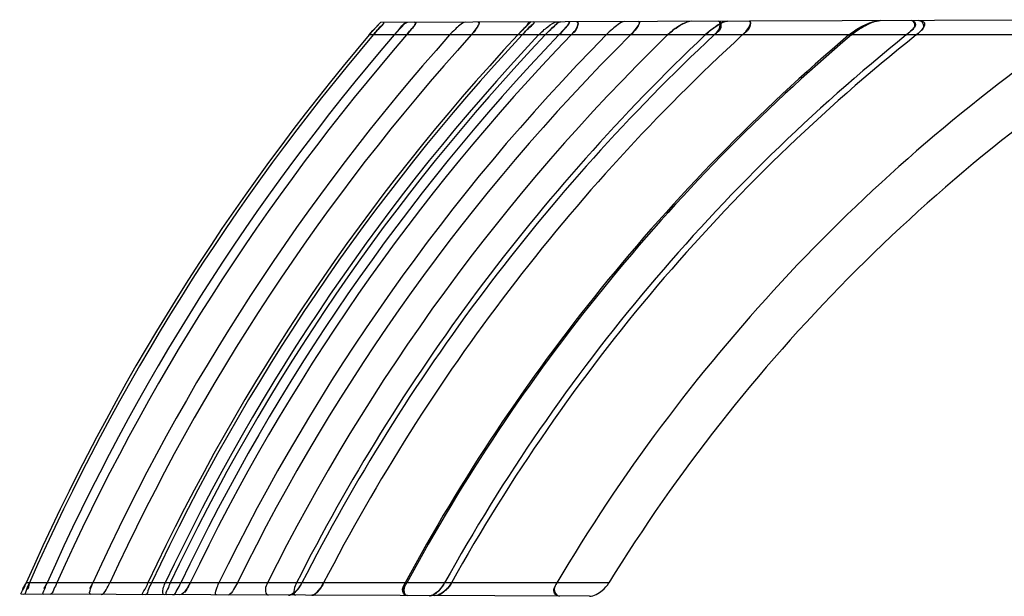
# Model space of a CAD drawing. Header units: millimetres. Extents: x 0 to 297, y 0 to 210.
# Tile 285 of 446: x 140.774 to 141.014, y 161.439 to 161.58. Entities that reach past the tile are written whole.
import ezdxf

# ---------------------------------------------------------------- set-up
doc = ezdxf.new("R2010")
doc.units = ezdxf.units.MM
doc.header["$LTSCALE"] = 16.335
doc.layers.add('INTFCLR_72935', color=7, linetype='CONTINUOUS')

msp = doc.modelspace()

# ---------------------------------------------------------------- linework, layer by layer
at = {"layer": 'INTFCLR_72935', "color": 7, "linetype": 'Continuous'}
for p, q in [((140.861867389, 161.5790819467), (140.8590877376, 161.5760190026)), ((140.8618673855, 161.5790819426), (140.8599965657, 161.5770747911)), ((140.8952436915, 161.576019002), (140.8984184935, 161.5792095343)), ((140.8984184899, 161.5792095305), (140.8962710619, 161.5771082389)), ((140.8590877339, 161.5760189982), (140.8600000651, 161.5770788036)), ((140.8651802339, 161.5760189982), (140.8661554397, 161.5771053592)), ((140.8962710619, 161.5771082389), (140.8952436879, 161.5760189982)), ((140.9030135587, 161.5771382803), (140.9019097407, 161.5760189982)), ((140.9423131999, 161.5772492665), (140.9408794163, 161.5760189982)), ((140.9758690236, 161.5760189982), (140.9776316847, 161.5773036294)), ((140.8155105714, 161.4426563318), (140.8148805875, 161.4415382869)), ((140.8473016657, 161.4414943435), (140.8480064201, 161.4426563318)), ((140.8791156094, 161.4426563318), (140.8780838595, 161.441257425))]:
    msp.add_line(p, q, dxfattribs=at)
at = {"layer": 'INTFCLR_72935', "color": 9, "linetype": 'Continuous'}
for p, q in [((141.0500517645, 161.5797388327), (140.8618673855, 161.5790819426)), ((141.049201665, 161.5760189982), (140.8590877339, 161.5760189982)), ((140.9174196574, 161.4426563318), (140.7755703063, 161.4426563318)), ((140.9127002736, 161.4394159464), (140.7744830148, 161.4398984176))]:
    msp.add_line(p, q, dxfattribs=at)
at = {"layer": 'INTFCLR_72935', "color": 6, "linetype": 'Continuous'}
for p, q in [((140.8661530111, 161.5771077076), (140.8651802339, 161.5760189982)), ((140.8661530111, 161.5771077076), (140.8651802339, 161.5760189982)), ((140.903009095, 161.5771429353), (140.9019097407, 161.5760189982)), ((140.8473035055, 161.441493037), (140.8480064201, 161.4426563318)), ((140.8473035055, 161.441493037), (140.8480064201, 161.4426563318)), ((140.8738003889, 161.4395517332), (140.8746866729, 161.4397864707)), ((140.8738003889, 161.4395517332), (140.8746866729, 161.4397864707))]:
    msp.add_line(p, q, dxfattribs=at)
at = {"layer": 'INTFCLR_72935', "color": 7, "linetype": 'Continuous'}
for points in [[(140.8394806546, 161.4396715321), (140.839555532, 161.4396740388), (140.8396334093, 161.4396821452), (140.8397142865, 161.4396959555), (140.8397981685, 161.4397155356), (140.8398850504, 161.4397409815)], [(140.8401626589, 161.4398538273), (140.8400681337, 161.4398104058), (140.8399758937, 161.439772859), (140.8398855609, 161.4397411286), (140.8397975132, 161.4397153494)], [(140.8400677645, 161.4398102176), (140.8401635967, 161.4398542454), (140.840262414, 161.4399046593)], [(140.8738003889, 161.4395517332), (140.8738844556, 161.4395542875), (140.8739720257, 161.4395626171), (140.8740630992, 161.4395768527), (140.87415768, 161.439597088), (140.8742557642, 161.4396234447), (140.8743573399, 161.4396561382), (140.874462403, 161.4396953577), (140.8745709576, 161.4397411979), (140.8746830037, 161.4397937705)]]:
    msp.add_lwpolyline(points, dxfattribs=at)
at = {"layer": 'INTFCLR_72935', "color": 6, "linetype": 'Continuous'}
for centre, radius, start, end in [((141.2736186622, 161.2235895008), 0.5440978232, 139.6291883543, 156.2576810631), ((141.2734301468, 161.2235895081), 0.5432038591, 139.5489746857, 156.21620043), ((141.2738070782, 161.2235895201), 0.5396132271, 139.2231287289, 156.0480699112), ((141.2732415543, 161.2235895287), 0.5369044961, 138.9733512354, 155.919598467), ((141.2739954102, 161.2235895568), 0.5296134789, 138.2834104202, 155.5666023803), ((141.2730528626, 161.2235895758), 0.5250051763, 137.8334859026, 155.3379079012), ((141.2736182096, 161.2235896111), 0.5170819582, 137.0332713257, 154.9341519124), ((141.2734297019, 161.2235896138), 0.5161412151, 136.935925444, 154.8852998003), ((141.2741836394, 161.2235896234), 0.5137766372, 136.6889772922, 154.7616320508), ((141.2738047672, 161.2235906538), 0.5123588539, 136.5394923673, 154.6869995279), ((141.2732381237, 161.2235912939), 0.5095039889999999, 136.2345884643, 154.5351388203), ((141.2728536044, 161.2235955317), 0.507099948, 135.9745431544, 154.4062427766), ((141.2739994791, 161.2235864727), 0.5018239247, 135.3879202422, 154.1162106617), ((141.2730569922, 161.2235863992), 0.4969580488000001, 134.8317810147, 153.8436741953), ((141.2743764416, 161.2235863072), 0.4915445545, 134.1934479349, 153.5333489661), ((141.2741879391, 161.22358619), 0.4850808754, 133.4025217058, 153.1526067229), ((141.2726799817, 161.2235861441), 0.4825641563, 133.0856254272, 153.001246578), ((141.2728684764, 161.2235860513), 0.4780162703, 132.499576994, 152.7231532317), ((141.2745618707, 161.2235845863), 0.4619815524, 130.2817190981, 151.6926774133), ((141.2743709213, 161.223589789), 0.4614559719, 130.2055860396, 151.6582857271), ((141.2726741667, 161.2235898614), 0.4518777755, 128.7466265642, 151.0011837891), ((141.2724860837, 161.2235899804), 0.4502559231, 128.4887435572, 150.8867513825), ((141.2745580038, 161.2235903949), 0.4298289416, 124.9224633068, 149.3589041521), ((141.2724837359, 161.2235908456), 0.4172054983, 122.3564437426, 148.3264719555)]:
    msp.add_arc(centre, radius, start, end, dxfattribs=at)
for points, knots in [([(140.8600732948, 161.5760189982), (140.8604190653, 161.5764245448), (140.8608452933, 161.5771876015), (140.8632223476, 161.5790866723), (140.8624598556, 161.5790840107)], [0, 0, 0, 0, 0.4113980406, 1, 1, 1, 1]), ([(140.8624598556, 161.5790840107), (140.8630146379, 161.5790859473), (140.8608295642, 161.5772517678), (140.8605540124, 161.5765828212), (140.8600732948, 161.5760189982)], [0, 0, 0, 0, 0.4281674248, 1, 1, 1, 1]), ([(140.8681984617, 161.5760189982), (140.8685572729, 161.5764313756), (140.8690115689, 161.5771039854), (140.8709356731, 161.579113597), (140.870241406, 161.5791111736)], [0, 0, 0, 0, 0.4405089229, 1, 1, 1, 1]), ([(140.8702414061, 161.5791111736), (140.8708009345, 161.5791131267), (140.8690371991, 161.5771318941), (140.8686469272, 161.5765344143), (140.8681984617, 161.5760189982)], [0, 0, 0, 0, 0.4502400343, 1, 1, 1, 1]), ([(140.8825162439, 161.579154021), (140.8820011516, 161.579152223), (140.8811448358, 161.5783643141), (140.8798946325, 161.5773476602), (140.8790922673, 161.5764951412), (140.8786677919, 161.5760189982)], [0, 0, 0, 0, 0.3089504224, 0.6174039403, 1, 1, 1, 1]), ([(140.8839205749, 161.5760189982), (140.8842649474, 161.5763992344), (140.8848202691, 161.5770235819), (140.8863456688, 161.5791673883), (140.8856458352, 161.5791649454)], [0, 0, 0, 0, 0.4229762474, 1, 1, 1, 1]), ([(140.8856458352, 161.5791649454), (140.8861717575, 161.5791667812), (140.8849281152, 161.5770537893), (140.8843874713, 161.5765345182), (140.8839205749, 161.5760189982)], [0, 0, 0, 0, 0.4305750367, 1, 1, 1, 1]), ([(140.8984184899, 161.5792095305), (140.8979092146, 161.5792077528), (140.8973421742, 161.5780108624), (140.8962307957, 161.5771251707), (140.8955647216, 161.5763636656), (140.8952436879, 161.5760189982)], [0, 0, 0, 0, 0.3393137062, 0.6861775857, 1, 1, 1, 1]), ([(140.8963418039, 161.5760189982), (140.8967439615, 161.5764492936), (140.8972322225, 161.5772331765), (140.899880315, 161.5792146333), (140.8990689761, 161.5792118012)], [0, 0, 0, 0, 0.4205983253, 1, 1, 1, 1]), ([(140.8990689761, 161.5792118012), (140.8996511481, 161.5792138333), (140.8972195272, 161.5772983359), (140.8969006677, 161.576616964), (140.8963418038, 161.5760189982)], [0, 0, 0, 0, 0.4156482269, 1, 1, 1, 1]), ([(140.9003387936, 161.5760189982), (140.9006832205, 161.5763843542), (140.9014085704, 161.577098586), (140.9028709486, 161.5782456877), (140.9040913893, 161.5792293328), (140.9049829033, 161.5792324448)], [0, 0, 0, 0, 0.2643035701, 0.5307171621, 1, 1, 1, 1]), ([(140.9076308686, 161.5792416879), (140.9082112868, 161.579243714), (140.9062564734, 161.5771534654), (140.9058090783, 161.5765656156), (140.9052855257, 161.5760189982)], [0, 0, 0, 0, 0.4340179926, 1, 1, 1, 1]), ([(140.9076308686, 161.5792416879), (140.9082112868, 161.579243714), (140.9062564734, 161.5771534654), (140.9058090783, 161.5765656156), (140.9052855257, 161.5760189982)], [0, 0, 0, 0, 0.4340179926, 1, 1, 1, 1]), ([(140.9076308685, 161.5792416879), (140.9081371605, 161.5792434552), (140.9062859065, 161.577160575), (140.90586128, 161.5766201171), (140.9052855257, 161.5760189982)], [0, 0, 0, 0, 0.3782094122, 1, 1, 1, 1]), ([(140.9082327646, 161.5760189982), (140.9086029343, 161.576401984), (140.9093032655, 161.5769712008), (140.9103277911, 161.579251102), (140.9096432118, 161.5792487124)], [0, 0, 0, 0, 0.4375852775, 1, 1, 1, 1]), ([(140.9096432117, 161.5792487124), (140.9101549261, 161.5792504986), (140.9095441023, 161.5770282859), (140.9087399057, 161.5765436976), (140.9082327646, 161.5760189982)], [0, 0, 0, 0, 0.4121951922, 1, 1, 1, 1]), ([(140.9212104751, 161.5792890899), (140.9206431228, 161.5792871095), (140.9196566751, 161.5784951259), (140.9182054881, 161.5774270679), (140.9172623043, 161.5765260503), (140.9167620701, 161.5760189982)], [0, 0, 0, 0, 0.3060420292, 0.6157857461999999, 1, 1, 1, 1]), ([(140.9226878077, 161.5760189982), (140.9230886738, 161.5764175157), (140.9237250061, 161.5770266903), (140.925424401, 161.5793037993), (140.9246882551, 161.5793012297)], [0, 0, 0, 0, 0.4343406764, 1, 1, 1, 1]), ([(140.9246882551, 161.5793012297), (140.9252295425, 161.5793031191), (140.923868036, 161.5770463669), (140.9232347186, 161.5765627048), (140.9226878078, 161.5760189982)], [0, 0, 0, 0, 0.4124191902, 1, 1, 1, 1]), ([(140.9430449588, 161.5760189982), (140.9434486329, 161.5763965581), (140.9443888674, 161.5769426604), (140.9448252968, 161.5793715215), (140.9441130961, 161.5793690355)], [0, 0, 0, 0, 0.4369606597, 1, 1, 1, 1]), ([(140.9441130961, 161.5793690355), (140.944581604, 161.5793706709), (140.9451513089, 161.5772881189), (140.9436990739, 161.5766307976), (140.9430449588, 161.5760189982)], [0, 0, 0, 0, 0.3434458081, 1, 1, 1, 1]), ([(140.9499279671, 161.5760189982), (140.9503240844, 161.5763819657), (140.9511288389, 161.5769379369), (140.9523579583, 161.5793978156), (140.9515938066, 161.5793951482)], [0, 0, 0, 0, 0.4128296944, 1, 1, 1, 1]), ([(140.9515938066, 161.5793951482), (140.9520526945, 161.57939675), (140.9516971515, 161.5770400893), (140.9505900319, 161.5766256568), (140.9499279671, 161.5760189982)], [0, 0, 0, 0, 0.3381983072, 1, 1, 1, 1]), ([(140.9898539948, 161.5760189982), (140.9902446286, 161.5763324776), (140.9909103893, 161.5770429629), (140.992300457, 161.5779652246), (140.991674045, 161.5795350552), (140.991160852, 161.5795332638)], [0, 0, 0, 0, 0.3311112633, 0.6607357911, 1, 1, 1, 1]), ([(140.991160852, 161.5795332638), (140.99161377, 161.5795348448), (140.9925090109, 161.5783685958), (140.9910481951, 161.5771794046), (140.9903452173, 161.5764131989), (140.9898539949, 161.5760189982)], [0, 0, 0, 0, 0.2879589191, 0.5995613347, 1, 1, 1, 1]), ([(140.9922644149, 161.5760189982), (140.9926316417, 161.5763109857), (140.9932459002, 161.5769424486), (140.9946730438, 161.5780755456), (140.9935467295, 161.5795415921), (140.9929049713, 161.5795393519)], [0, 0, 0, 0, 0.2989276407, 0.591099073, 1, 1, 1, 1]), ([(140.9929049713, 161.5795393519), (140.9933858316, 161.5795410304), (140.9946885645, 161.5792285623), (140.9937707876, 161.5771915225), (140.9928745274, 161.5765041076), (140.9922644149, 161.5760189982)], [0, 0, 0, 0, 0.2799100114, 0.5462732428, 1, 1, 1, 1]), ([(140.9929049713, 161.5795393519), (140.9933858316, 161.5795410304), (140.9946885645, 161.5792285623), (140.9937707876, 161.5771915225), (140.9928745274, 161.5765041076), (140.9922644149, 161.5760189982)], [0, 0, 0, 0, 0.2799100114, 0.5462732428, 1, 1, 1, 1]), ([(140.9800816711, 161.5784008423), (140.9795325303, 161.5781212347), (140.9782834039, 161.5773972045), (140.9771144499, 161.5765499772), (140.976486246, 161.5760189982)], [0, 0, 0, 0, 0.4286360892, 1, 1, 1, 1]), ([(140.7744830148, 161.4398984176), (140.7740054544, 161.4399000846), (140.7752980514, 161.4415266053), (140.7753645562, 161.4421885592), (140.7755703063, 161.4426563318)], [0, 0, 0, 0, 0.4830770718, 1, 1, 1, 1]), ([(140.7749694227, 161.4398967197), (140.7755429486, 161.4398947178), (140.7756479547, 161.4414914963), (140.7761742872, 161.4422382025), (140.776358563, 161.4426563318)], [0, 0, 0, 0, 0.556573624, 1, 1, 1, 1]), ([(140.7798598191, 161.439879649), (140.7794036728, 161.4398812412), (140.7803127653, 161.4415593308), (140.7804537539, 161.442187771), (140.7806618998, 161.4426563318)], [0, 0, 0, 0, 0.4708094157, 1, 1, 1, 1]), ([(140.7830618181, 161.4426563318), (140.7828286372, 161.4421345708), (140.7822899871, 161.441337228), (140.7818611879, 161.4398726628), (140.7813363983, 161.4398744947)], [0, 0, 0, 0, 0.5213006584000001, 1, 1, 1, 1]), ([(140.7912956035, 161.4398397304), (140.7908346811, 161.4398413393), (140.791357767, 161.4415517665), (140.7916011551, 161.4421907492), (140.7918126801, 161.4426563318)], [0, 0, 0, 0, 0.4740538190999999, 1, 1, 1, 1]), ([(140.7938176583, 161.4398309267), (140.7943799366, 161.439828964), (140.7950955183, 161.4411837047), (140.79567443, 161.4420859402), (140.7959363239, 161.4426563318)], [0, 0, 0, 0, 0.4725357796, 1, 1, 1, 1]), ([(140.8040350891, 161.439795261), (140.8035388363, 161.4397969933), (140.8049215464, 161.4414861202), (140.8050062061, 161.4421687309), (140.8052342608, 161.4426563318)], [0, 0, 0, 0, 0.479681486, 1, 1, 1, 1]), ([(140.8060845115, 161.4426563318), (140.8058525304, 161.4421614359), (140.8052698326, 161.4414093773), (140.8050887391, 161.4397915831), (140.8045520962, 161.4397934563)], [0, 0, 0, 0, 0.5045800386, 1, 1, 1, 1]), ([(140.8092371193, 161.4397771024), (140.8087469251, 161.4397788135), (140.8088715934, 161.4414942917), (140.8092330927, 161.4421935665), (140.8094512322, 161.4426563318)], [0, 0, 0, 0, 0.4893167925, 1, 1, 1, 1]), ([(140.8106397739, 161.4426563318), (140.8104042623, 161.4421583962), (140.8102392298, 161.4415211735), (140.8092933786, 161.439776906), (140.8097538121, 161.4397752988)], [0, 0, 0, 0, 0.5446900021, 1, 1, 1, 1]), ([(140.8113257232, 161.4397698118), (140.811844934, 161.4397679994), (140.8123671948, 161.4412481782), (140.8129576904, 161.4420784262), (140.8132329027, 161.4426563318)], [0, 0, 0, 0, 0.4478665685, 1, 1, 1, 1]), ([(140.8155105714, 161.4426563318), (140.8152440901, 161.4420999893), (140.814575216, 161.441067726), (140.8136093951, 161.4397618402), (140.8129091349, 161.4397642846)], [0, 0, 0, 0, 0.4683426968, 1, 1, 1, 1]), ([(140.8219447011, 161.4397327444), (140.8214682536, 161.4397344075), (140.821997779, 161.4415189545), (140.822283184, 161.4421726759), (140.8225178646, 161.4426563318)], [0, 0, 0, 0, 0.4698556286, 1, 1, 1, 1]), ([(140.8269901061, 161.4426563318), (140.8267193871, 161.4421050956), (140.8260776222, 161.4411445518), (140.8252906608, 161.4397210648), (140.8246386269, 161.4397233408)], [0, 0, 0, 0, 0.4850286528, 1, 1, 1, 1]), ([(140.8343487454, 161.4426563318), (140.8341071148, 161.4421709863), (140.8336051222, 161.4413464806), (140.8339543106, 161.4396908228), (140.8344798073, 161.4396889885)], [0, 0, 0, 0, 0.5078055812, 1, 1, 1, 1]), ([(140.8413926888, 161.4426563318), (140.841138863, 161.4421548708), (140.8407050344, 161.4414324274), (140.8406660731, 161.4396673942), (140.8411538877, 161.4396656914)], [0, 0, 0, 0, 0.5353494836, 1, 1, 1, 1]), ([(140.8683834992, 161.4395706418), (140.8678884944, 161.4395723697), (140.8667833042, 161.4407963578), (140.8674858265, 161.4420246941), (140.8678260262, 161.4426563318)], [0, 0, 0, 0, 0.4082756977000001, 1, 1, 1, 1]), ([(140.8678260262, 161.4426563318), (140.8675846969, 161.4422082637), (140.8669672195, 161.4412214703), (140.8677271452, 161.4395729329), (140.8683834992, 161.4395706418)], [0, 0, 0, 0, 0.4367394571, 1, 1, 1, 1]), ([(140.8683765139, 161.4395706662), (140.8678692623, 161.4395724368), (140.8673041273, 161.4411958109), (140.8679308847, 161.44210391), (140.8682288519, 161.4426563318)], [0, 0, 0, 0, 0.4469549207, 1, 1, 1, 1]), ([(140.8791156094, 161.4426563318), (140.8788845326, 161.4422413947), (140.878288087, 161.4414076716), (140.8770122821, 161.4402126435), (140.875775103, 161.4395448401), (140.8750228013, 161.4395474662)], [0, 0, 0, 0, 0.2691755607, 0.5736263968, 1, 1, 1, 1]), ([(140.9053822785, 161.4394414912), (140.9049220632, 161.4394430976), (140.9035164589, 161.4403532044), (140.9043102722, 161.4419251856), (140.9047433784, 161.4426563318)], [0, 0, 0, 0, 0.3513073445, 1, 1, 1, 1]), ([(140.9047433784, 161.4426563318), (140.9044692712, 161.442193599), (140.9037379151, 161.441131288), (140.9046783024, 161.4394439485), (140.9053822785, 161.4394414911)], [0, 0, 0, 0, 0.4330995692, 1, 1, 1, 1]), ([(140.9127002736, 161.4394159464), (140.9132739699, 161.4394139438), (140.9144269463, 161.4398080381), (140.9160499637, 161.4409165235), (140.9170002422, 161.4419765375), (140.9174196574, 161.4426563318)], [0, 0, 0, 0, 0.2918299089, 0.5936825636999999, 1, 1, 1, 1]), ([(140.8450988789, 161.4396519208), (140.8455522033, 161.4396503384), (140.8463827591, 161.4403413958), (140.847010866, 161.4410809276), (140.8473035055, 161.441493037)], [0, 0, 0, 0, 0.4702122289, 1, 1, 1, 1])]:
    msp.add_open_spline(points, degree=3, knots=knots, dxfattribs=at)
at = {"layer": 'INTFCLR_72935', "color": 7, "linetype": 'Continuous'}
for points, knots in [([(140.8651802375, 161.5760190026), (140.8655610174, 161.5764603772), (140.8666035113, 161.5773947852), (140.86752049, 161.5791703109), (140.8684323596, 161.579104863)], [0, 0, 0, 0, 0.3893601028, 1, 1, 1, 1]), ([(140.8661554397, 161.5771053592), (140.8664833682, 161.577453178), (140.8672094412, 161.5780698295), (140.8678978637, 161.579102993), (140.8684323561, 161.5791048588)], [0, 0, 0, 0, 0.4721177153, 1, 1, 1, 1]), ([(140.9019097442, 161.576019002), (140.9023547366, 161.5764884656), (140.9031844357, 161.5773705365), (140.9044188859, 161.5783236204), (140.905174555, 161.5792657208), (140.9056373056, 161.5792347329)], [0, 0, 0, 0, 0.3927761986, 0.7183819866, 1, 1, 1, 1]), ([(140.905637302, 161.579234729), (140.905039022, 161.5792326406), (140.904227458, 161.5781590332), (140.9033902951, 161.5775022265), (140.9030135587, 161.5771382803)], [0, 0, 0, 0, 0.5331804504, 1, 1, 1, 1]), ([(140.9375157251, 161.5793460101), (140.9369517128, 161.5793518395), (140.9357972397, 161.5789074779), (140.9338388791, 161.5778261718), (140.9324925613, 161.576764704), (140.9317290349, 161.5760190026)], [0, 0, 0, 0, 0.2501233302, 0.5267261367, 1, 1, 1, 1]), ([(140.9375157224, 161.5793460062), (140.9370320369, 161.5793443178), (140.936049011, 161.5790135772), (140.9351608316, 161.5785583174), (140.9347117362, 161.5782947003)], [0, 0, 0, 0, 0.4815509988, 1, 1, 1, 1]), ([(140.9408794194, 161.576019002), (140.9413971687, 161.5765095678), (140.9424665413, 161.5774243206), (140.9442361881, 161.578578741), (140.9455701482, 161.5793942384), (140.9463331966, 161.5793767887)], [0, 0, 0, 0, 0.3308455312, 0.6459603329, 1, 1, 1, 1]), ([(140.9463331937, 161.5793767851), (140.9457713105, 161.5793748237), (140.9447566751, 161.5788739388), (140.943457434, 161.5781064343), (140.9426744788, 161.577529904), (140.9423131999, 161.5772492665)], [0, 0, 0, 0, 0.3675637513, 0.7007406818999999, 1, 1, 1, 1]), ([(140.9758690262, 161.5760190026), (140.9764368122, 161.5765049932), (140.9777542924, 161.5774387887), (140.9798135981, 161.5785477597), (140.9817737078, 161.5792717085), (140.9829930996, 161.5795099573), (140.9834965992, 161.5795065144)], [0, 0, 0, 0, 0.2636834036, 0.5675712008, 0.8223545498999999, 1, 1, 1, 1]), ([(140.9764862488, 161.576019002), (140.9770834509, 161.5765276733), (140.9783937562, 161.5774855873), (140.9806785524, 161.5787439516), (140.9824627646, 161.5795180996), (140.9834867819, 161.5795064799)], [0, 0, 0, 0, 0.2977246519, 0.611337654, 1, 1, 1, 1]), ([(140.9787332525, 161.5779486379), (140.9792050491, 161.5782024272), (140.9801582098, 161.5786686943), (140.9817345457, 161.5792493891), (140.9828727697, 161.5795043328), (140.9834965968, 161.5795065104)], [0, 0, 0, 0, 0.3184878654, 0.6291330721, 1, 1, 1, 1]), ([(140.9834867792, 161.5795064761), (140.9829037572, 161.5795044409), (140.9817228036, 161.5791638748), (140.9806308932, 161.5786804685), (140.9800817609, 161.5784006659)], [0, 0, 0, 0, 0.4861245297, 1, 1, 1, 1]), ([(140.9317290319, 161.5760189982), (140.9321117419, 161.5763824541), (140.9330541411, 161.5772140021), (140.934091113, 161.5779314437), (140.9347190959, 161.5782990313)], [0, 0, 0, 0, 0.4204025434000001, 1, 1, 1, 1]), ([(140.8155105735, 161.4426563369), (140.8152427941, 161.4420971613), (140.8145752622, 161.4410666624), (140.8136064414, 161.4397553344), (140.8129091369, 161.4397642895)], [0, 0, 0, 0, 0.4706320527, 1, 1, 1, 1]), ([(140.8394806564, 161.4396715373), (140.8400989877, 161.4396686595), (140.8414366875, 161.4406872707), (140.8423086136, 161.4418689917), (140.8427074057, 161.4426563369)], [0, 0, 0, 0, 0.4119731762, 1, 1, 1, 1]), ([(140.8427074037, 161.4426563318), (140.8424202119, 161.4420965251), (140.8417233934, 161.4410668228), (140.8408005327, 161.440185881), (140.8402594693, 161.4399030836)], [0, 0, 0, 0, 0.507528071, 1, 1, 1, 1]), ([(140.848006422, 161.4426563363), (140.8477055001, 161.4420725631), (140.8469482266, 161.4409775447), (140.8458581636, 161.4396417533), (140.8450988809, 161.4396519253)], [0, 0, 0, 0, 0.4637805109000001, 1, 1, 1, 1]), ([(140.8774485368, 161.4426563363), (140.8771160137, 161.4420557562), (140.8764213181, 161.4411141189), (140.8752082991, 161.4400377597), (140.8742964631, 161.4395426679), (140.8738003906, 161.439551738)], [0, 0, 0, 0, 0.417922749, 0.6979494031, 1, 1, 1, 1]), ([(140.8746830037, 161.4397937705), (140.8752452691, 161.4400663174), (140.8762924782, 161.4409520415), (140.8771006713, 161.4420319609), (140.8774485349, 161.4426563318)], [0, 0, 0, 0, 0.4664457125, 1, 1, 1, 1]), ([(140.8791156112, 161.4426563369), (140.8787858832, 161.4420636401), (140.8780455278, 161.4411197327), (140.8766784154, 161.4400163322), (140.8756158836, 161.4395420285), (140.8750228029, 161.4395474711)], [0, 0, 0, 0, 0.3837066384, 0.6644573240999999, 1, 1, 1, 1]), ([(140.8450988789, 161.4396519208), (140.8456162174, 161.4396501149), (140.846443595, 161.4404110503), (140.8470362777, 161.4411263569), (140.8473016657, 161.4414943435)], [0, 0, 0, 0, 0.5327690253, 1, 1, 1, 1])]:
    msp.add_open_spline(points, degree=3, knots=knots, dxfattribs=at)
at = {"layer": 'INTFCLR_72935', "color": 6, "linetype": 'Continuous'}
for points in [[(140.7755703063, 161.4426563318), (140.7753358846, 161.4421233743), (140.7743049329, 161.4410507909), (140.774887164, 161.4410487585)], [(140.7755703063, 161.4426563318), (140.7753358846, 161.4421233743), (140.7743049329, 161.4410507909), (140.774887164, 161.4410487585)], [(140.776358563, 161.4426563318), (140.776122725, 161.4421212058), (140.776209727, 161.4410606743), (140.7756249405, 161.4410627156)], [(140.7806618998, 161.4426563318), (140.7804489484, 161.4421769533), (140.779553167, 161.4411969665), (140.7800777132, 161.4411951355)], [(140.7806618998, 161.4426563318), (140.7804489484, 161.4421769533), (140.779553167, 161.4411969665), (140.7800777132, 161.4411951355)], [(140.7918126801, 161.4426563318), (140.7915945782, 161.4421762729), (140.7907271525, 161.441178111), (140.79125443, 161.4411762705)]]:
    msp.add_open_spline(points, degree=3, dxfattribs=at)
at = {"layer": 'INTFCLR_72935', "color": 7, "linetype": 'Continuous'}
for points in [[(140.8148805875, 161.4415382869), (140.8145762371, 161.4410817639), (140.8143845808, 161.4402643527), (140.8138359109, 161.440266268)], [(140.8771432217, 161.4404149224), (140.8767567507, 161.4401292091), (140.876363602, 161.439712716), (140.8758829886, 161.4397143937)]]:
    msp.add_open_spline(points, degree=3, dxfattribs=at)

doc.saveas('drawing.dxf')
